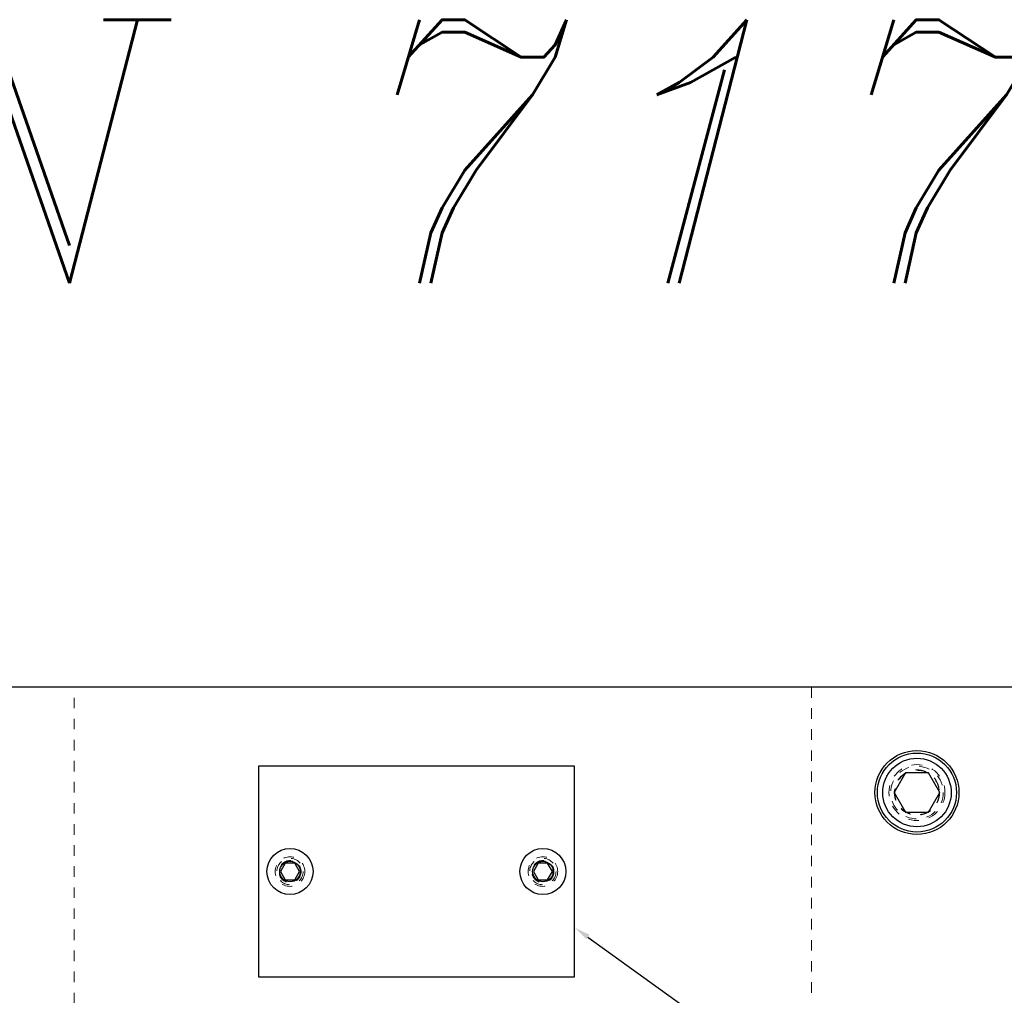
# Model space of a CAD drawing. Header units: inches. Extents: x 220 to 877, y 4 to 174.
# Tile 376 of 656: x 419 to 428, y 164 to 173. Entities that reach past the tile are written whole.
import ezdxf

# ---------------------------------------------------------------- set-up
doc = ezdxf.new("R2010")
doc.units = ezdxf.units.IN
doc.header["$LTSCALE"] = 0.5
doc.header["$MEASUREMENT"] = 0
doc.linetypes.add('HIDDEN', pattern=[0.225, 0.15, -0.075])
for name, color, linetype in [('DSS-M-S', 53, 'Continuous'), ('MFT-M-S', 8, 'Continuous'), ('SID-M-S', 105, 'Continuous'), ('SVD-M-S', 8, 'Continuous')]:
    doc.layers.add(name, color=color, linetype=linetype)
doc.styles.add('I', font='ITALIC.SHX')

msp = doc.modelspace()

# ---------------------------------------------------------------- linework, layer by layer
at = {"layer": 'DSS-M-S', "linetype": 'Continuous', "lineweight": 25}
for p, q in [((439.43364, 166.92488), (405.93364, 166.92488)), ((424.18364, 166.17488), (421.18364, 166.17488)), ((421.18364, 166.17488), (421.18364, 164.17488)), ((424.18364, 164.17488), (424.18364, 166.17488)), ((421.18364, 164.17488), (424.18364, 164.17488))]:
    msp.add_line(p, q, dxfattribs=at)
msp.add_circle((427.43364, 165.92488), 0.3985, dxfattribs=at)
at = {"layer": 'DSS-M-S', "linetype": 'HIDDEN', "lineweight": 18}
for centre, radius in [((427.43364, 165.92488), 0.2655), ((421.48364, 165.17488), 0.1405), ((423.88364, 165.17488), 0.1405), ((421.48364, 165.17488), 0.1005), ((423.88364, 165.17488), 0.1005)]:
    msp.add_circle(centre, radius, dxfattribs=at)
at = {"layer": 'MFT-M-S', "linetype": 'HIDDEN', "lineweight": 18}
for p, q in [((419.43364, 149.92488), (419.43364, 166.92488)), ((426.43364, 166.92488), (426.43364, 160.66238))]:
    msp.add_line(p, q, dxfattribs=at)
msp.add_circle((427.43364, 165.92488), 0.21095, dxfattribs=at)
at = {"layer": 'SID-M-S'}
msp.add_line((424.31019, 164.5534), (445.61911, 149.19233), dxfattribs=at)
msp.add_solid([(424.29499, 164.53231), (424.18364, 164.64463), (424.29499, 164.53231), (424.32539, 164.5745)], dxfattribs=at)
at = {"layer": 'SVD-M-S', "linetype": 'Continuous', "lineweight": 25}
for p, q in [((427.32539, 166.11238), (427.21714, 165.92488)), ((427.5419, 166.11238), (427.32539, 166.11238)), ((427.65015, 165.92488), (427.5419, 166.11238)), ((427.21714, 165.92488), (427.32539, 165.73738)), ((427.5419, 165.73738), (427.65015, 165.92488)), ((427.32539, 165.73738), (427.5419, 165.73738)), ((421.43861, 165.25288), (421.39358, 165.17488)), ((421.52868, 165.25288), (421.43861, 165.25288)), ((421.57371, 165.17488), (421.52868, 165.25288)), ((423.83861, 165.25288), (423.79358, 165.17488)), ((423.92868, 165.25288), (423.83861, 165.25288)), ((423.97371, 165.17488), (423.92868, 165.25288)), ((421.39358, 165.17488), (421.43861, 165.09688)), ((421.52868, 165.09688), (421.57371, 165.17488)), ((423.79358, 165.17488), (423.83861, 165.09688)), ((423.92868, 165.09688), (423.97371, 165.17488)), ((421.43861, 165.09688), (421.52868, 165.09688)), ((423.83861, 165.09688), (423.92868, 165.09688))]:
    msp.add_line(p, q, dxfattribs=at)
for centre, radius in [((427.43364, 165.92488), 0.375), ((427.43364, 165.92488), 0.325), ((421.48364, 165.17488), 0.2185), ((423.88364, 165.17488), 0.2185), ((421.48364, 165.17488), 0.0975), ((423.88364, 165.17488), 0.0975)]:
    msp.add_circle(centre, radius, dxfattribs=at)
at = {"layer": 'SVD-M-S', "linetype": 'HIDDEN', "lineweight": 18}
for centre, radius in [((427.43364, 165.92488), 0.25), ((427.43364, 165.92488), 0.21542), ((427.43364, 165.92488), 0.21515), ((427.43364, 165.92488), 0.21463), ((421.48364, 165.17488), 0.125), ((421.48364, 165.17488), 0.10497), ((421.48364, 165.17488), 0.1047), ((421.48364, 165.17488), 0.10418), ((423.88364, 165.17488), 0.125), ((423.88364, 165.17488), 0.10497), ((423.88364, 165.17488), 0.1047), ((423.88364, 165.17488), 0.10418)]:
    msp.add_circle(centre, radius, dxfattribs=at)

# ---------------------------------------------------------------- texts
at = {"color": 6, "style": 'I'}
msp.add_text('DIE PLAN 71777-11', height=2.5, dxfattribs=at).set_placement((402.89197, 170.76142))

doc.saveas('drawing.dxf')
